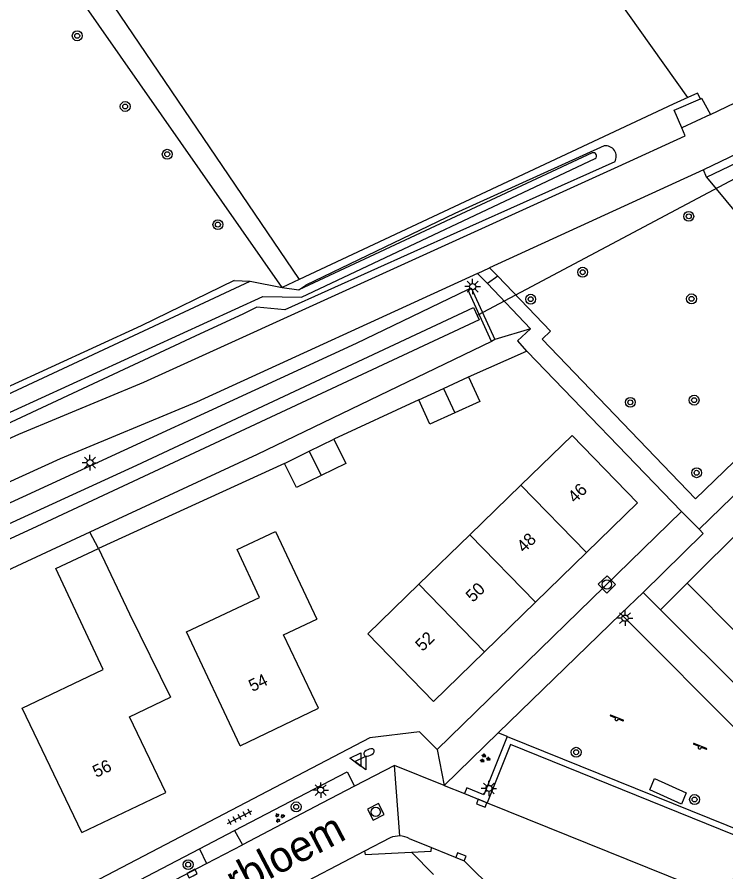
# Model space of a CAD drawing. Extents: x 136000 to 141014, y 402000 to 403500.
# Drawn here: x 137495.4 to 137552.9, y 402412.9 to 402482.2 of the extents above; entities that cross this region are included whole.
import ezdxf

# ---------------------------------------------------------------- set-up
doc = ezdxf.new("R2010")
doc.units = 0
for name, color, linetype in [('gg-afsc-draadraster', 7, 'Continuous'), ('gg-afsc-erfafscheiding', 7, 'Continuous'), ('gg-anno-huisnummerreeks BGT', 7, 'Continuous'), ('gg-anno-openbare ruimte label', 7, 'Continuous'), ('gg-bbg-gedigitaliseerde bebouwing', 7, 'Continuous'), ('gg-bbg-gedigitaliseerde bijgebouw', 7, 'Continuous'), ('gg-bbg-hoofdgebouw', 7, 'Continuous'), ('gg-bbg-tussenscheiding', 7, 'Continuous'), ('gg-knt-verharding', 7, 'Continuous'), ('gg-knt-verharding nz', 7, 'Continuous'), ('gg-kntw-bovenkant insteek waterloop', 7, 'Continuous'), ('gg-kntw-waterlijn', 7, 'Continuous'), ('gg-kwrk-duiker nz buis', 7, 'Continuous'), ('gg-kwrk-kunstwerk', 7, 'Continuous'), ('gt-grn-groengrens', 7, 'Continuous'), ('gt-grn-vlakafsluiter', 7, 'Continuous'), ('gt-grn-weggrens', 7, 'Continuous'), ('gt-symb-boom', 7, 'Continuous'), ('gt-symb-brandkraan', 7, 'Continuous'), ('gt-symb-groenvak', 7, 'Continuous'), ('gt-symb-kolk', 7, 'Continuous'), ('gt-symb-lichtmast', 7, 'Continuous'), ('gt-symb-rioolschacht', 7, 'Continuous'), ('gt-symb-speelvoorziening', 7, 'Continuous'), ('gt-symb-tegel verharding', 7, 'Continuous'), ('gt-symb-waterafsluiter', 7, 'Continuous')]:
    doc.layers.add(name, color=color, linetype=linetype)

# ---------------------------------------------------------------- blocks, each defined once
blk = doc.blocks.new('gt0-BOOM')
at = {"layer": 'gt-symb-boom'}
for radius in [0.4, 0.2]:
    blk.add_circle((0, 0), radius, dxfattribs=at)
blk = doc.blocks.new('gt0-LMAST')
at = {"layer": 'gt-symb-lichtmast'}
for p, q in [((-0.182, 0.173), (-0.447, 0.438)), ((-0.005, 0.246), (-0.005, 0.621)), ((0.172, 0.173), (0.437, 0.438)), ((-0.255, -0.004), (-0.63, -0.004)), ((-0.182, -0.181), (-0.447, -0.446)), ((-0.005, -0.254), (-0.005, -0.629)), ((0.437, -0.446), (0.172, -0.181)), ((0.245, -0.004), (0.62, -0.004))]:
    blk.add_line(p, q, dxfattribs=at)
blk.add_circle((-0.005, -0.004), 0.25, dxfattribs=at)
blk = doc.blocks.new('gt0-RS')
at = {"layer": 'gt-symb-rioolschacht'}
blk.add_lwpolyline([(-0.5, -0.5), (0.5, -0.5), (0.5, 0.5), (-0.5, 0.5)], close=True, dxfattribs=at)
blk.add_circle((0, 0), 0.375, dxfattribs=at)
blk = doc.blocks.new('gt0-SV')
at = {"layer": 'gt-symb-speelvoorziening'}
for p, q in [((-0.477, 0.255), (-0.08, 0.096)), ((0.542, -0.076), (-0.449, 0.324)), ((0.125, 0.014), (0.515, -0.143))]:
    blk.add_line(p, q, dxfattribs=at)
for centre, radius, start, end in [((-0.466, 0.291), 0.0369, 63.6251, 252.66016), ((-0.002, -0.005), 0.128, 127.68665, 8.59861), ((0.531, -0.111), 0.0363, 243.50852, 72.54358)]:
    blk.add_arc(centre, radius, start, end, dxfattribs=at)
blk = doc.blocks.new('gt0-GRVAK')
at = {"layer": 'gt-symb-groenvak'}
for p, q in [((-0.11, 0.189), (-0.228, 0.24)), ((-0.182, 0.153), (0.088, 0.153)), ((-0.091, 0.211), (-0.156, 0.322)), ((-0.047, 0.214), (-0.047, 0.393)), ((-0.004, 0.211), (0.061, 0.322)), ((0.015, 0.189), (0.133, 0.24)), ((0.262, -0.052), (0.197, 0.059)), ((0.305, -0.049), (0.305, 0.13)), ((0.349, -0.052), (0.414, 0.059)), ((-0.245, -0.228), (-0.363, -0.177)), ((-0.318, -0.264), (-0.047, -0.264)), ((-0.226, -0.206), (-0.291, -0.095)), ((-0.183, -0.203), (-0.183, -0.024)), ((-0.139, -0.206), (-0.074, -0.095)), ((-0.12, -0.228), (-0.002, -0.177)), ((0.243, -0.074), (0.125, -0.023)), ((0.17, -0.11), (0.441, -0.11)), ((0.368, -0.074), (0.486, -0.023))]:
    blk.add_line(p, q, dxfattribs=at)
blk = doc.blocks.new('gt0-TEG1')
at = {"layer": 'gt-symb-tegel verharding'}
for p, q in [((-1.125, 0), (1.125, 0)), ((-0.9, -0.25), (-0.9, 0.25)), ((-0.45, -0.25), (-0.45, 0.25)), ((0, -0.25), (0, 0.25)), ((0.45, -0.25), (0.45, 0.25)), ((0.9, -0.25), (0.9, 0.25))]:
    blk.add_line(p, q, dxfattribs=at)
blk = doc.blocks.new('gt0-WAFSL')
at = {"layer": 'gt-symb-waterafsluiter'}
for p, q in [((-0.5, -0.333), (0, 0.667)), ((0, 0.667), (0.5, -0.333)), ((0.5, -0.333), (-0.5, -0.333))]:
    blk.add_line(p, q, dxfattribs=at)
blk = doc.blocks.new('gt0-BR')
at = {"layer": 'gt-symb-brandkraan'}
for centre, radius, start, end in [((-0.244, 0), 0.206, 107.56694, 252.43307), ((0.599, -2.664), 3, 106.89205, 107.56694), ((0, -0.691), 0.938, 73.10799, 106.89205), ((-0.599, -2.664), 3, 72.43309, 73.10799), ((0.244, 0), 0.206, 287.56695, 72.43309), ((0.599, 2.664), 3, 252.43307, 253.10797), ((0, 0.691), 0.938, 253.10797, 286.89206), ((-0.599, 2.664), 3, 286.89206, 287.56695)]:
    blk.add_arc(centre, radius, start, end, dxfattribs=at)
blk = doc.blocks.new('gt0-KOLK')
at = {"layer": 'gt-symb-kolk'}
blk.add_lwpolyline([(0, 0), (0.375, 0), (0.375, 0.4), (-0.375, 0.4), (-0.375, 0), (0, 0)], dxfattribs=at)

msp = doc.modelspace()

# ---------------------------------------------------------------- linework, layer by layer
at = {"layer": 'gg-afsc-draadraster'}
msp.add_lwpolyline([(137549.802, 402475.709), (137528.608, 402505.55), (137516.395, 402523.387), (137501.91, 402544.29), (137496.388, 402544.054), (137470.5, 402531.365), (137518.273, 402460.935)], dxfattribs=at)
at = {"layer": 'gg-afsc-erfafscheiding'}
for p, q in [((137518.273, 402460.935), (137516.905, 402460.293)), ((137532.011, 402453.038), (137536.72, 402455.146)), ((137536.766, 402455.095), (137549.3, 402442.12)), ((137527.972, 402451.186), (137521.101, 402447.987)), ((137517.089, 402446.029), (137502.014, 402439.137)), ((137502.014, 402439.137), (137501.291, 402440.443))]:
    msp.add_line(p, q, dxfattribs=at)
for points in [[(137551.317, 402469.263), (137566.8, 402476.659), (137567.009, 402476.422)], [(137549.802, 402475.709), (137548.608, 402475.171), (137518.273, 402460.935)], [(137550.819, 402475.608), (137550.576, 402476.058), (137549.802, 402475.709)], [(137551.317, 402469.263), (137555.882, 402463.726), (137558.443, 402460.892)]]:
    msp.add_lwpolyline(points, dxfattribs=at)
at = {"layer": 'gg-bbg-gedigitaliseerde bebouwing'}
for p, q in [((137502.014, 402439.137), (137504.524, 402433.811)), ((137504.524, 402433.811), (137507.85, 402427.05))]:
    msp.add_line(p, q, dxfattribs=at)
for points in [[(137513.5, 402423.12), (137509.127, 402432.352), (137515.069, 402435.136), (137513.236, 402439.047), (137516.352, 402440.507), (137519.71, 402433.4)], [(137502.385, 402429.309), (137498.528, 402437.494), (137502.014, 402439.137)], [(137500.64, 402416.07), (137495.818, 402426.175), (137502.385, 402429.309)]]:
    msp.add_lwpolyline(points, dxfattribs=at)
at = {"layer": 'gg-bbg-gedigitaliseerde bijgebouw'}
for p, q in [((137529.992, 402452.112), (137532.011, 402453.038)), ((137527.972, 402451.186), (137529.992, 402452.112)), ((137519.095, 402447.008), (137521.101, 402447.987)), ((137517.089, 402446.029), (137519.095, 402447.008))]:
    msp.add_line(p, q, dxfattribs=at)
for points in [[(137532.011, 402453.038), (137532.917, 402451.06), (137530.898, 402450.135)], [(137530.898, 402450.135), (137528.879, 402449.209), (137527.972, 402451.186)], [(137521.101, 402447.987), (137522.06, 402446.019), (137520.055, 402445.041)], [(137520.055, 402445.041), (137518.049, 402444.062), (137517.089, 402446.029)]]:
    msp.add_lwpolyline(points, dxfattribs=at)
at = {"layer": 'gg-bbg-hoofdgebouw'}
for p, q in [((137536.262, 402444.269), (137532.117, 402440.245)), ((137541.59, 402438.792), (137545.73, 402442.82)), ((137555.1, 402441.643), (137549.75, 402436.3)), ((137532.117, 402440.245), (137527.973, 402436.222)), ((137537.45, 402434.765), (137541.59, 402438.792)), ((137549.75, 402436.3), (137553.83, 402432.212)), ((137533.309, 402430.737), (137537.45, 402434.765)), ((137529.17, 402426.71), (137533.309, 402430.737))]:
    msp.add_line(p, q, dxfattribs=at)
for points in [[(137545.73, 402442.82), (137540.417, 402448.304), (137536.262, 402444.269)], [(137527.973, 402436.222), (137523.841, 402432.21), (137529.17, 402426.71)], [(137513.5, 402423.12), (137519.85, 402426.16), (137517.01, 402432.11), (137519.71, 402433.4)], [(137500.64, 402416.07), (137507.45, 402419.32), (137504.51, 402425.46), (137507.85, 402427.05)]]:
    msp.add_lwpolyline(points, dxfattribs=at)
at = {"layer": 'gg-bbg-tussenscheiding'}
for p, q in [((137529.992, 402452.112), (137530.898, 402450.135)), ((137519.095, 402447.008), (137520.055, 402445.041)), ((137541.59, 402438.792), (137536.262, 402444.269)), ((137537.45, 402434.765), (137532.117, 402440.245)), ((137533.309, 402430.737), (137527.973, 402436.222))]:
    msp.add_line(p, q, dxfattribs=at)
at = {"layer": 'gg-knt-verharding'}
for p, q in [((137551.627, 402474.325), (137553.62, 402475.29)), ((137555.23, 402471.85), (137551.067, 402469.85)), ((137551.067, 402469.85), (137533.727, 402461.907)), ((137551.317, 402469.263), (137551.067, 402469.85)), ((137532.743, 402461.429), (137533.727, 402461.907)), ((137533.727, 402461.907), (137534.396, 402461.207)), ((137533.563, 402460.631), (137532.743, 402461.429)), ((137534.396, 402461.207), (137533.563, 402460.631)), ((137533.563, 402460.631), (137537.039, 402456.946)), ((137536.766, 402455.095), (137536.72, 402455.146)), ((137549.3, 402442.12), (137529.46, 402422.83)), ((137547.594, 402434.147), (137546.18, 402435.56)), ((137563.933, 402417.816), (137547.594, 402434.147)), ((137544.37, 402433.82), (137534.43, 402424.163)), ((137561.747, 402416.384), (137544.37, 402433.82)), ((137534.43, 402424.163), (137530.045, 402419.902)), ((137526.01, 402421.53), (137522.774, 402419.842)), ((137530.045, 402419.902), (137526.01, 402421.53)), ((137513.037, 402416.242), (137519.508, 402419.617)), ((137522.774, 402419.842), (137520.114, 402418.455)), ((137530.045, 402419.902), (137531.687, 402419.24)), ((137531.687, 402419.24), (137533.534, 402418.495)), ((137520.114, 402418.455), (137513.67, 402415.095)), ((137510.181, 402414.753), (137513.037, 402416.242)), ((137513.037, 402416.242), (137513.67, 402415.095)), ((137525.67, 402415.66), (137523.588, 402414.575)), ((137527.209, 402415.6), (137528.997, 402414.872)), ((137500.677, 402409.798), (137510.181, 402414.753)), ((137510.181, 402414.753), (137510.752, 402413.574)), ((137528.997, 402414.872), (137531.662, 402413.786)), ((137529.16, 402412.67), (137527.376, 402414.486)), ((137501.254, 402408.621), (137510.752, 402413.574)), ((137534.3, 402411.19), (137531.662, 402413.786))]:
    msp.add_line(p, q, dxfattribs=at)
for points in [[(137549.309, 402473.242), (137548.69, 402474.693), (137550.819, 402475.608)], [(137550.819, 402475.608), (137550.921, 402475.652), (137551.627, 402474.325)], [(137505.669, 402452.619), (137544.137, 402470.103), (137549.584, 402472.598), (137549.309, 402473.242)], [(137532.743, 402461.429), (137509.95, 402450.99), (137498.893, 402446.393), (137483.092, 402439.213), (137430.892, 402415.16), (137431.434, 402413.994), (137431.259, 402413.915)], [(137560.549, 402458.483), (137559.506, 402457.502), (137562.127, 402454.466), (137550.415, 402443.151), (137537.983, 402456.12), (137538.658, 402456.755), (137534.396, 402461.207)], [(137537.039, 402456.946), (137535.986, 402455.969), (137536.72, 402455.146)], [(137452.108, 402428.475), (137481.071, 402441.85), (137495.529, 402448.407), (137505.669, 402452.619)], [(137563.365, 402452.321), (137563.075, 402452.66), (137550.708, 402440.68)], [(137546.18, 402435.56), (137551.04, 402440.34), (137550.708, 402440.68)], [(137529.46, 402422.83), (137528.05, 402424.26), (137524.01, 402423.76), (137479.57, 402400.54), (137447.456, 402389.458)], [(137552.884, 402410.689), (137554.72, 402415.412), (137535.427, 402423.22), (137533.534, 402418.495)], [(137519.508, 402419.617), (137522.168, 402421.004), (137522.774, 402419.842)], [(137549.659, 402419.311), (137549.279, 402418.382), (137546.711, 402419.551), (137547.106, 402420.472), (137549.659, 402419.311)], [(137523.588, 402414.575), (137523.63, 402414.29), (137527.376, 402414.486)], [(137527.376, 402414.486), (137528.97, 402414.57), (137528.997, 402414.872)]]:
    msp.add_lwpolyline(points, dxfattribs=at)
for centre, radius, start, end in [((137526.374, 402413.977), 1.824, 87.74672, 112.70699), ((137526.375, 402413.973), 1.829, 62.85661, 87.76718)]:
    msp.add_arc(centre, radius, start, end, dxfattribs=at)
at = {"layer": 'gg-knt-verharding nz'}
for p, q in [((137533.534, 402418.495), (137552.393, 402410.887)), ((137523.588, 402414.575), (137487.19, 402395.6))]:
    msp.add_line(p, q, dxfattribs=at)
at = {"layer": 'gg-kntw-bovenkant insteek waterloop'}
for p, q in [((137522.934, 402455.78), (137531.962, 402460.132)), ((137484.868, 402438.26), (137522.934, 402455.78)), ((137533.876, 402455.92), (137514.868, 402446.755)), ((137514.868, 402446.755), (137501.291, 402440.443)), ((137501.291, 402440.443), (137434.13, 402409.222))]:
    msp.add_line(p, q, dxfattribs=at)
for points in [[(137543.012, 402471.779), (137530.903, 402466.302), (137518.822, 402460.494)], [(137543.871, 402470.505), (137531.074, 402464.769), (137517.113, 402458.482), (137514.853, 402458.705), (137513.756, 402458.15), (137509.846, 402456.355), (137490.319, 402447.231), (137472.787, 402439.263), (137456.824, 402432.257)], [(137512.997, 402460.855), (137505.454, 402457.188), (137490.843, 402450.475), (137456.23, 402434.524)]]:
    msp.add_lwpolyline(points, dxfattribs=at)
msp.add_arc((137543.142, 402470.94), 0.849, 329.17302, 98.80695, dxfattribs=at)
at = {"layer": 'gg-kntw-waterlijn'}
for p, q in [((137542.035, 402471.211), (137518.244, 402460.112)), ((137456.688, 402433.917), (137514.314, 402460.819))]:
    msp.add_line(p, q, dxfattribs=at)
for points in [[(137456.995, 402432.998), (137490.613, 402448.274), (137515.319, 402459.58), (137518.455, 402459.521), (137542.296, 402470.756)], [(137432.059, 402412.152), (137445.947, 402418.608), (137467.031, 402428.438), (137505.106, 402445.895), (137532.418, 402458.663), (137532.878, 402457.68), (137496.993, 402440.905), (137441.282, 402415.178), (137432.627, 402410.899)]]:
    msp.add_lwpolyline(points, dxfattribs=at)
msp.add_arc((137542.14, 402470.969), 0.264, 306.15137, 113.52806, dxfattribs=at)
at = {"layer": 'gg-kwrk-duiker nz buis'}
msp.add_lwpolyline([(137532.792, 402458.079), (137587.522, 402487.189), (137545.629, 402552.663)], dxfattribs=at)
at = {"layer": 'gg-kwrk-kunstwerk'}
for p, q in [((137533.876, 402455.92), (137531.962, 402460.132)), ((137534.156, 402456.082), (137533.876, 402455.92))]:
    msp.add_line(p, q, dxfattribs=at)
msp.add_lwpolyline([(137531.962, 402460.132), (137532.235, 402460.267), (137534.156, 402456.082)], dxfattribs=at)
at = {"layer": 'gt-grn-groengrens'}
for p, q in [((137516.905, 402460.293), (137466.711, 402532.215)), ((137537.039, 402456.946), (137534.156, 402456.082)), ((137535.149, 402423.872), (137534.43, 402424.163)), ((137535.149, 402423.872), (137555.365, 402415.69))]:
    msp.add_line(p, q, dxfattribs=at)
msp.add_lwpolyline([(137535.149, 402423.872), (137533.256, 402419.146), (137531.874, 402419.703), (137531.687, 402419.24)], dxfattribs=at)
at = {"layer": 'gt-grn-vlakafsluiter'}
for p, q in [((137512.997, 402460.855), (137514.314, 402460.819)), ((137514.314, 402460.819), (137516.905, 402460.293)), ((137518.244, 402460.112), (137518.822, 402460.494)), ((137516.905, 402460.293), (137518.244, 402460.112)), ((137547.594, 402434.147), (137549.75, 402436.3))]:
    msp.add_line(p, q, dxfattribs=at)
at = {"layer": 'gt-grn-weggrens'}
for p, q in [((137551.627, 402474.325), (137549.309, 402473.242)), ((137549.3, 402442.12), (137550.708, 402440.68)), ((137546.18, 402435.56), (137544.37, 402433.82)), ((137529.46, 402422.83), (137530.045, 402419.902)), ((137526.446, 402415.8), (137526.01, 402421.53)), ((137510.752, 402413.574), (137513.67, 402415.095))]:
    msp.add_line(p, q, dxfattribs=at)

# ---------------------------------------------------------------- block references
at = {"layer": 'gt-symb-boom'}
for p in [(137500.275, 402480.719), (137504.166, 402474.983), (137507.577, 402471.109), (137549.875, 402466.072), (137511.686, 402465.402), (137541.269, 402461.54), (137537.055, 402459.35), (137550.101, 402459.377), (137545.133, 402450.984), (137550.31, 402451.158), (137550.513, 402445.269), (137540.743, 402422.595), (137550.345, 402418.758), (137518.033, 402418.164), (137509.274, 402413.479)]:
    msp.add_blockref('gt0-BOOM', p, dxfattribs=at)
at = {"layer": 'gt-symb-brandkraan', "rotation": -154.46026718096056}
msp.add_blockref('gt0-BR', (137523.944, 402422.574), dxfattribs=at)
at = {"layer": 'gt-symb-groenvak'}
msp.add_blockref('gt0-GRVAK', (137533.32, 402422.094), dxfattribs=at)
at = {"layer": 'gt-symb-groenvak', "rotation": 27.513061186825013}
msp.add_blockref('gt0-GRVAK', (137516.66, 402417.297), dxfattribs=at)
at = {"layer": 'gt-symb-kolk'}
for p, rotation in [((137533.003, 402418.272), -21.97171039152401), ((137531.322, 402413.919), -21.97171039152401), ((137509.68, 402412.572), 27.513061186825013)]:
    msp.add_blockref('gt0-KOLK', p, dxfattribs=dict(at, rotation=rotation))
at = {"layer": 'gt-symb-lichtmast'}
for p in [(137532.352, 402460.377), (137501.313, 402446.09), (137544.715, 402433.476), (137520.027, 402419.525), (137533.669, 402419.66)]:
    msp.add_blockref('gt0-LMAST', p, dxfattribs=at)
at = {"layer": 'gt-symb-rioolschacht'}
for p, rotation in [((137543.235, 402436.207), -45.8103530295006), ((137524.487, 402417.755), 27.513061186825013)]:
    msp.add_blockref('gt0-RS', p, dxfattribs=dict(at, rotation=rotation))
at = {"layer": 'gt-symb-speelvoorziening'}
for p in [(137544.015, 402425.284), (137550.765, 402422.986)]:
    msp.add_blockref('gt0-SV', p, dxfattribs=at)
at = {"layer": 'gt-symb-tegel verharding', "rotation": 27.513061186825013}
msp.add_blockref('gt0-TEG1', (137513.452, 402417.333), dxfattribs=at)
at = {"layer": 'gt-symb-waterafsluiter'}
for p, rotation in [((137522.982, 402422.037), -154.46026718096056), ((137523.388, 402421.765), -154.46026718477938)]:
    msp.add_blockref('gt0-WAFSL', p, dxfattribs=dict(at, rotation=rotation))

# ---------------------------------------------------------------- texts
at = {"layer": 'gg-anno-huisnummerreeks BGT'}
for s, rotation, p in [('46', 44.2, (137540.65, 402442.759)), ('48', 44.2, (137536.511, 402438.733)), ('50', 44.2, (137532.37, 402434.705)), ('52', 44.2, (137528.279, 402430.725)), ('54', 25.6, (137514.48, 402427.469)), ('56', 25.5, (137501.821, 402420.512))]:
    msp.add_text(s, height=1, rotation=rotation, dxfattribs=at).set_placement(p)
at = {"layer": 'gg-anno-openbare ruimte label'}
msp.add_text('Boterbloem', height=2.5, rotation=27.6, dxfattribs=at).set_placement((137507.075, 402407.671))

doc.saveas('drawing.dxf')
